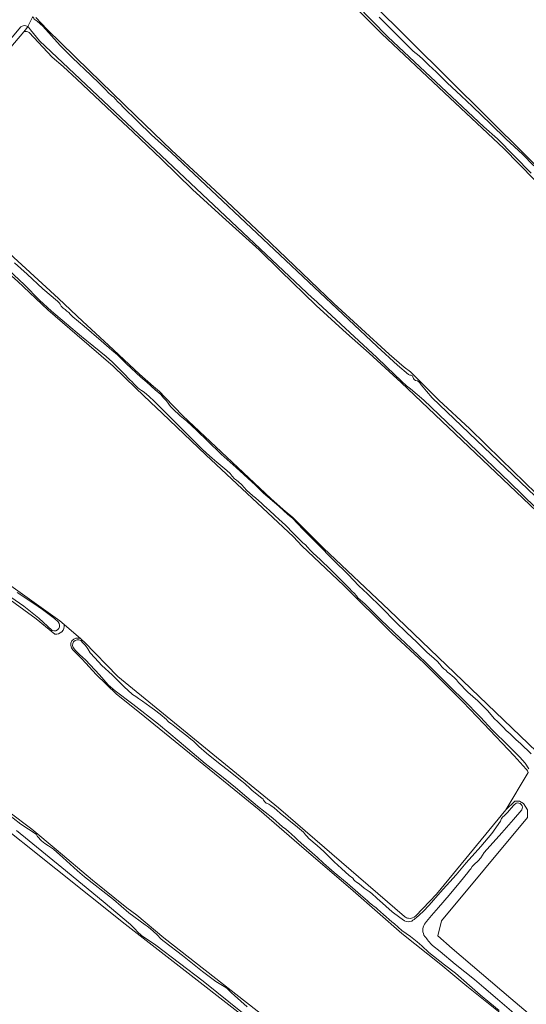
# Model space of a CAD drawing. Header units: metres. Extents: x 149984 to 156489, y 469398 to 478068.
# Tile 411 of 656: x 152536 to 152679, y 474618 to 474896. Entities that reach past the tile are written whole.
import ezdxf

# ---------------------------------------------------------------- set-up
doc = ezdxf.new("R2010")
doc.units = ezdxf.units.M
doc.header["$LTSCALE"] = 0.75
for name, color, linetype, lineweight in [('B-WE-GR-GRAS-GV', 252, 'Continuous', 13), ('B-WE-OG-TERREIN_OEVER-GV', 252, 'Continuous', 18), ('B-WE-OG-WATER-GV', 252, 'Continuous', 18), ('B-WE-OG-WATER_KANAAL-GV', 252, 'Continuous', 18), ('B-WE-OG-WATER_SLOOT-GV', 252, 'Continuous', 18)]:
    doc.layers.add(name, color=color, linetype=linetype, lineweight=lineweight)

msp = doc.modelspace()

# ---------------------------------------------------------------- linework, layer by layer
at = {"layer": 'B-WE-GR-GRAS-GV', "flags": 128}
msp.add_lwpolyline([(152586.665, 474952.317), (152586.665, 474950.2), (152635.48, 474901.252), (152712.342, 474825.052), (152737.727, 474799.472), (152759.921, 474777.727), (152781.192, 474757.405), (152807.373, 474731.708), (152826.184, 474713.136), (152858.259, 474681.913), (152961.579, 474583.752), (153019.92, 474528.454), (153031.694, 474517.474), (153050.347, 474542.212), (153044.195, 474548.109), (153023.518, 474567.929), (152935.518, 474652.279), (152821.085, 474766.976), (152744.621, 474843.97), (152671.993, 474916.201), (152610.212, 474979.304)], close=True, dxfattribs=at)
for points in [[(152686.106, 474846.547), (152673.07, 474859.828), (152656.303, 474875.538), (152638.497, 474892.337), (152631.223, 474899.633)], [(152540.835, 474896.81), (152543.969, 474893.449), (152547.845, 474889.688), (152555.849, 474881.885), (152568.974, 474869.176), (152579.25, 474859.289), (152591.354, 474848.021), (152604.934, 474835.236), (152625.045, 474815.944), (152640.659, 474801.668), (152644.952, 474798.015), (152646.732, 474796.69), (152654.68, 474788.678), (152663.439, 474780.562), (152672.352, 474771.907), (152682.273, 474762.288)], [(152537.4, 474892.813), (152505.637, 474855.498), (152547.177, 474817.398), (152554.072, 474810.902), (152561.372, 474804.173), (152570.056, 474795.972), (152574.072, 474792.5), (152575.734, 474791.06), (152577.396, 474789.366), (152582.391, 474784.227), (152607.255, 474760.804), (152610.741, 474757.769), (152613.403, 474755.433), (152615.575, 474753.287), (152622.098, 474746.822), (152640.707, 474729.292), (152728.549, 474644.89), (152828.165, 474557.842)], [(152880.346, 474568.434), (152876.51, 474572.347), (152866.917, 474582.1), (152785.17, 474659.045), (152701.429, 474739.081), (152644.094, 474793.655), (152634.987, 474801.924), (152628.621, 474807.592), (152620.081, 474815.397), (152609.997, 474825.184), (152603.913, 474831.129), (152593.546, 474840.523), (152585.111, 474848.251), (152576.354, 474856.776), (152568.332, 474864.444), (152562.486, 474869.903), (152552.418, 474879.462), (152548.558, 474882.982), (152545.421, 474885.679), (152538.928, 474892.659)], [(152501.086, 474849.64), (152499.817, 474848.653), (152454.728, 474794.922), (152462.533, 474785), (152468.158, 474779.835), (152469.411, 474778.922), (152470.35, 474778.284), (152472.652, 474776.69), (152476.159, 474774.417), (152487.14, 474768.331), (152503.941, 474757.351), (152531.06, 474738.036), (152547.597, 474726.262), (152548.823, 474725.201)], [(152679.443, 474684.344), (152676.049, 474688.057), (152667.459, 474697.105), (152661.462, 474703.367), (152650.458, 474714.343), (152641.42, 474722.795), (152627.847, 474736.228), (152616.023, 474747.419), (152613.613, 474750.001), (152588.851, 474773.164), (152576.479, 474784.945), (152573.222, 474788.061), (152569.052, 474792.071), (152562.672, 474798.278), (152552.521, 474807.044), (152544.216, 474814.21), (152535.595, 474822.331), (152505.632, 474848.78), (152504.809, 474849.507)], [(152546.125, 474722.482), (152540.85, 474726.792), (152515.979, 474744.916), (152482.906, 474766.744), (152464.121, 474777.592), (152451.288, 474790.292), (152423.11, 474755.631), (152433.694, 474747.165), (152492.563, 474704.699), (152527.488, 474676.918), (152533.13, 474672.243), (152539.643, 474667.363), (152546.534, 474661.628), (152556.844, 474652.924), (152566.555, 474645.146), (152569.337, 474643.003), (152576.971, 474636.652), (152644.926, 474583.429)], [(152548.823, 474725.201), (152553.488, 474721.164), (152553.871, 474720.833), (152554.476, 474720.309), (152564.001, 474710.52), (152609.377, 474673.346), (152644.965, 474642.68), (152645.084, 474642.577)], [(152553.488, 474721.164), (152548.823, 474725.201)], [(152648.007, 474583.462), (152656.122, 474591.681), (152661.765, 474598.204), (152670.187, 474607.307), (152674.861, 474612.359), (152674.643, 474612.586), (152671.554, 474615.799), (152662.597, 474622.966), (152655.308, 474629.097), (152644.24, 474637.882), (152630.455, 474649.895), (152615.22, 474663), (152603.93, 474672.772), (152570.087, 474700.333), (152563.604, 474705.493), (152557.847, 474711.088), (152553.847, 474715.411), (152551.293, 474718.026)], [(152714.13, 474521.204), (152713.68, 474522.211), (152684.368, 474546.496), (152645.878, 474577.396), (152630.989, 474589.637), (152614.837, 474602.491), (152566.055, 474640.503), (152507.582, 474687.07)], [(152648.184, 474642.859), (152654.083, 474649.002), (152673.671, 474672.817), (152679.992, 474683.392)], [(152679.992, 474683.392), (152673.671, 474672.817), (152676.179, 474675.226), (152677.523, 474675.287), (152678.697, 474674.628), (152679.747, 474672.773), (152679.781, 474670.598), (152655.428, 474641.45), (152654.434, 474637.211), (152658.472, 474633.593), (152675.038, 474619.442), (152724.792, 474577.297)]]:
    msp.add_lwpolyline(points, dxfattribs=at)
at = {"layer": 'B-WE-GR-GRAS-GV'}
for points in [[(152538.928, 474892.659, 0.2169235), (152537.4, 474892.813)], [(152548.823, 474725.201, -0.4971422), (152546.125, 474722.482)], [(152551.293, 474718.026, -0.9019586), (152553.488, 474721.164)], [(152679.992, 474683.392, 0.0470503), (152679.443, 474684.344)], [(152645.084, 474642.577, 0.1387706), (152646.109, 474642.147)], [(152646.109, 474642.147, 0.2645101), (152648.184, 474642.859)]]:
    msp.add_lwpolyline(points, format="xyb", dxfattribs=at)
at = {"layer": 'B-WE-OG-TERREIN_OEVER-GV', "flags": 128}
for points in [[(153029.445, 474514.96), (153031.2, 474516.922), (153031.694, 474517.474), (153019.92, 474528.454), (152961.579, 474583.752), (152858.259, 474681.913), (152826.184, 474713.136), (152807.373, 474731.708), (152781.192, 474757.405), (152759.921, 474777.727), (152737.727, 474799.472), (152712.342, 474825.052), (152635.48, 474901.252), (152586.665, 474950.2), (152586.665, 474952.317)], [(152680.853, 474852.867), (152671.346, 474862.504), (152667.438, 474865.986), (152640.31, 474891.349), (152609.23, 474923.268)], [(152631.223, 474899.633), (152638.497, 474892.337), (152656.303, 474875.538), (152673.07, 474859.828), (152686.106, 474846.547)], [(152540.556, 474896.236), (152541.158, 474895.855), (152542.736, 474894.365), (152547.66, 474888.971), (152551.183, 474885.453), (152556.338, 474880.564), (152558.82, 474878.16), (152560.479, 474876.49), (152561.349, 474875.591), (152562.202, 474874.814), (152562.825, 474874.315), (152563.329, 474873.779), (152563.989, 474873.036), (152564.692, 474872.305), (152565.462, 474871.528), (152569.547, 474867.499), (152573.45, 474863.697), (152579.032, 474858.709), (152613.076, 474826.596), (152614.654, 474825.107), (152637.27, 474803.816), (152643.063, 474798.589), (152646.134, 474795.939), (152646.522, 474795.738), (152646.869, 474795.673), (152647.066, 474795.643), (152647.233, 474795.519), (152647.361, 474795.217), (152647.546, 474794.785), (152647.745, 474794.519), (152648.161, 474794.242), (152648.654, 474794.096), (152649.098, 474793.805), (152649.3, 474793.574), (152649.726, 474793.01), (152650.24, 474792.357), (152651.21, 474791.214), (152652.815, 474789.298), (152696.543, 474747.584)], [(152682.273, 474762.288), (152672.352, 474771.907), (152663.439, 474780.562), (152654.68, 474788.678), (152646.732, 474796.69), (152644.952, 474798.015), (152640.659, 474801.668), (152625.045, 474815.944), (152604.934, 474835.236), (152591.354, 474848.021), (152579.25, 474859.289), (152568.974, 474869.176), (152555.849, 474881.885), (152547.845, 474889.688), (152543.969, 474893.449), (152540.835, 474896.81)], [(152637.832, 474896.969), (152644.446, 474890.342), (152647.469, 474887.355), (152649.133, 474885.972), (152650.319, 474884.998), (152651.115, 474884.16), (152651.897, 474883.396), (152653.916, 474881.465), (152657.067, 474878.388), (152660.999, 474874.692), (152664.256, 474871.727), (152669.401, 474866.717), (152673.711, 474862.442), (152678.321, 474858.198), (152681.576, 474854.87)], [(152504.788, 474854.51), (152505.637, 474855.498), (152537.4, 474892.813), (152538.181, 474893.73), (152538.482, 474894.302)], [(152536.514, 474894.177), (152505.246, 474856.879)], [(152538.482, 474894.302), (152538.181, 474893.73), (152537.4, 474892.813)], [(152682.059, 474758.314), (152674.756, 474765.347), (152663.422, 474776.31), (152650.439, 474788.666), (152646.736, 474791.883), (152645.937, 474792.392), (152645.532, 474792.678), (152645.061, 474793.179), (152644.664, 474793.582), (152643.851, 474794.263), (152642.373, 474795.763), (152637.173, 474800.729), (152626.996, 474810.102), (152619.181, 474817.369), (152619.012, 474817.53), (152541.848, 474890.273), (152539.287, 474893.398), (152538.723, 474894.125)], [(152538.928, 474892.659), (152545.421, 474885.679), (152548.558, 474882.982), (152552.418, 474879.462), (152562.486, 474869.903), (152568.332, 474864.444), (152576.354, 474856.776), (152585.111, 474848.251), (152593.546, 474840.523), (152603.913, 474831.129), (152609.997, 474825.184), (152620.081, 474815.397), (152628.621, 474807.592), (152634.987, 474801.924), (152644.094, 474793.655)], [(152944.464, 474454.624), (152929.741, 474467.499), (152928.132, 474468.899), (152924.863, 474471.742), (152916.237, 474478.694), (152906.007, 474487.887), (152828.165, 474557.842), (152728.549, 474644.89), (152640.707, 474729.292), (152622.098, 474746.822), (152615.575, 474753.287), (152613.403, 474755.433), (152610.741, 474757.769), (152607.255, 474760.804), (152582.391, 474784.227), (152577.396, 474789.366), (152575.734, 474791.06), (152574.072, 474792.5), (152570.056, 474795.972), (152561.372, 474804.173), (152554.072, 474810.902), (152547.177, 474817.398), (152505.637, 474855.498), (152504.788, 474854.51)], [(152504.809, 474849.507), (152505.632, 474848.78), (152535.595, 474822.331), (152544.216, 474814.21), (152552.521, 474807.044), (152562.672, 474798.278), (152569.052, 474792.071), (152573.222, 474788.061), (152576.479, 474784.945), (152588.851, 474773.164), (152613.613, 474750.001), (152616.023, 474747.419), (152627.847, 474736.228), (152641.42, 474722.795), (152650.458, 474714.343), (152661.462, 474703.367), (152667.459, 474697.105), (152676.049, 474688.057), (152679.443, 474684.344)], [(152680.181, 474684.438), (152679.117, 474686.05), (152677.585, 474687.728), (152674.403, 474690.928), (152669.779, 474695.445), (152666.462, 474699.005), (152661.708, 474703.882), (152658.264, 474707.185), (152654.961, 474710.558), (152651.133, 474714.398), (152647.001, 474718.295), (152641.976, 474723.085), (152638.329, 474726.573), (152633.929, 474730.994), (152632.451, 474732.145), (152631.853, 474732.772), (152631.395, 474733.309), (152630.763, 474734.03), (152630.154, 474734.66), (152629.482, 474735.371), (152628.763, 474736.048), (152628.142, 474736.702), (152627.152, 474737.77), (152624.18, 474740.686), (152621.194, 474743.642), (152619.219, 474745.409), (152618.483, 474746.127), (152617.614, 474747.094), (152617.002, 474747.775), (152616.303, 474748.339), (152615.822, 474748.742), (152615.29, 474749.226), (152614.545, 474750.017), (152613.642, 474750.951), (152611.405, 474753.26), (152609.456, 474755.018), (152608.473, 474755.945), (152607.945, 474756.405), (152607.24, 474757.032), (152606.805, 474757.483), (152606.043, 474758.17), (152605.271, 474758.887), (152604.545, 474759.504), (152603.79, 474760.172), (152602.887, 474761.049), (152602.135, 474761.623), (152600.347, 474763.248), (152598.983, 474764.733), (152598.087, 474765.53), (152597.482, 474766.007), (152596.981, 474766.417), (152596.289, 474767.141), (152595.734, 474767.879), (152594.811, 474768.729), (152594.236, 474769.23), (152593.631, 474769.72), (152591.98, 474771.087), (152590.649, 474772.268), (152589.86, 474772.869), (152587.951, 474774.677), (152584.438, 474778.2), (152578.918, 474783.608), (152574.237, 474788.392), (152572.87, 474789.703), (152571.376, 474790.897), (152570.65, 474791.364), (152570.096, 474791.727), (152569.581, 474792.131), (152569.019, 474792.685), (152568.494, 474793.279), (152568.036, 474793.799), (152567.384, 474794.43), (152565.659, 474796.171), (152562.493, 474799.384), (152560.634, 474800.975), (152553.717, 474806.659), (152545.203, 474813.804), (152541.827, 474816.972), (152537.631, 474821.256), (152533.017, 474825.487)], [(152534.796, 474827.438), (152538.307, 474824.32), (152542.771, 474820.104), (152546.868, 474816.681), (152547.348, 474816.188), (152547.643, 474815.769), (152547.971, 474815.205), (152548.515, 474814.646), (152549.053, 474814.243), (152549.583, 474813.809), (152550.074, 474813.395), (152550.476, 474812.989), (152551.273, 474812.239), (152554.458, 474809.543), (152559.221, 474805.441), (152562.25, 474802.807), (152563.89, 474801.423), (152566.446, 474798.947), (152570.48, 474795.178), (152572.179, 474793.704), (152574.534, 474791.606), (152576.1, 474790.224), (152576.923, 474789.307), (152577.57, 474788.64), (152578, 474788.067), (152578.564, 474787.256), (152578.962, 474786.791), (152579.56, 474786.177), (152581.571, 474784.229), (152583.458, 474782.671), (152586.322, 474780.095), (152589.281, 474777.106), (152593.148, 474773.384), (152597.437, 474769.589), (152602.869, 474764.64), (152605.11, 474762.398), (152609.444, 474758.689), (152612.025, 474756.347), (152613.305, 474755.294), (152616.323, 474752.097), (152620.374, 474747.986), (152624.893, 474743.371), (152629.096, 474739.324), (152632.071, 474736.14), (152634.564, 474733.889), (152638.619, 474729.902), (152642.445, 474725.932), (152645.589, 474722.973), (152648.468, 474720.221), (152650.088, 474718.621), (152650.721, 474717.935), (152651.443, 474717.308), (152652.644, 474716.247), (152654.265, 474714.836), (152655.023, 474713.972), (152655.545, 474713.25), (152656.146, 474712.671), (152656.655, 474712.273), (152657.205, 474711.776), (152657.805, 474711.228), (152658.524, 474710.735), (152659.085, 474710.223), (152659.705, 474709.525), (152660.302, 474708.855), (152662.946, 474706.114), (152665.711, 474703.607), (152668.457, 474700.863), (152670.493, 474698.566), (152671.347, 474697.802), (152671.908, 474697.261), (152672.327, 474696.797), (152672.995, 474696.119), (152673.749, 474695.26), (152674.837, 474694.256), (152676.08, 474693.104), (152676.591, 474692.619), (152677.803, 474691.527), (152680.857, 474688.652)], [(152644.094, 474793.655), (152701.429, 474739.081), (152785.17, 474659.045), (152866.917, 474582.1), (152876.51, 474572.347), (152880.346, 474568.434)], [(152545.411, 474723.49), (152541.666, 474727.004), (152537.433, 474730.384), (152530.211, 474735.321), (152521.21, 474741.81), (152512.649, 474747.814), (152502.118, 474754.825), (152486.836, 474765.215), (152480.658, 474768.751), (152473.663, 474772.803), (152467.461, 474776.812), (152463.958, 474778.899), (152461.757, 474780.577), (152459.422, 474783.053), (152455.137, 474787.718), (152452.092, 474790.758), (152451.841, 474791.036), (152451.288, 474790.292), (152464.121, 474777.592), (152482.906, 474766.744), (152515.979, 474744.916), (152540.85, 474726.792), (152546.125, 474722.482)], [(152644.926, 474583.429), (152576.971, 474636.652), (152569.337, 474643.003), (152566.555, 474645.146), (152556.844, 474652.924), (152546.534, 474661.628), (152539.643, 474667.363), (152533.13, 474672.243), (152527.488, 474676.918), (152492.563, 474704.699), (152433.694, 474747.165), (152423.11, 474755.631), (152422.818, 474755.296)], [(152548.823, 474725.201), (152547.597, 474726.262), (152531.06, 474738.036)], [(152535.475, 474734.306), (152540.205, 474731.193), (152542.716, 474729.424), (152546.03, 474726.9), (152547.136, 474725.961)], [(152645.084, 474642.577), (152644.965, 474642.68), (152609.377, 474673.346), (152564.001, 474710.52), (152554.476, 474720.309), (152553.871, 474720.833), (152553.488, 474721.164)], [(152553.523, 474720.717), (152554.063, 474720.029), (152554.873, 474719.272), (152555.515, 474718.325), (152556.194, 474717.248), (152557.43, 474715.821), (152559.458, 474713.644), (152562.379, 474710.977), (152563.988, 474709.368), (152564.954, 474708.458), (152565.881, 474707.534), (152566.778, 474706.602), (152568.12, 474705.463), (152569.072, 474704.819), (152569.812, 474704.328), (152570.931, 474703.531), (152573.024, 474701.985), (152574.38, 474701.047), (152575.923, 474699.904), (152577.753, 474698.39), (152578.056, 474697.943), (152578.279, 474697.702), (152578.665, 474697.437), (152579.146, 474697.125), (152579.62, 474696.725), (152580.095, 474696.354), (152581.841, 474694.964), (152583.511, 474693.771), (152584.58, 474692.824), (152585.316, 474692.271), (152586.853, 474690.758), (152589.027, 474688.818), (152592.4, 474686.144), (152595.725, 474683.539), (152598.635, 474681.188), (152599.827, 474680.264), (152600.364, 474679.773), (152600.874, 474679.274), (152601.366, 474678.805), (152601.95, 474678.314), (152604.699, 474676.123), (152605.028, 474675.792), (152605.192, 474675.544), (152605.571, 474675.06), (152605.925, 474674.74), (152606.439, 474674.467), (152606.665, 474674.391), (152607.267, 474674.006), (152608.171, 474673.402), (152609.848, 474671.851), (152612.27, 474669.923), (152614.771, 474667.871), (152616.412, 474666.517), (152617.04, 474665.782), (152617.419, 474665.331), (152617.992, 474664.726), (152620.307, 474662.765), (152622.233, 474661.029), (152623.542, 474659.686), (152625.121, 474658.107), (152627.197, 474656.207), (152629.341, 474654.281), (152630.399, 474653.454), (152630.731, 474653.056), (152630.98, 474652.756), (152631.481, 474652.354), (152632.184, 474651.905), (152633.65, 474650.619), (152635.037, 474649.674), (152635.783, 474649.118), (152636.289, 474648.728), (152636.763, 474648.294), (152637.419, 474647.64), (152637.917, 474647.155), (152639.722, 474645.546), (152641.488, 474643.993), (152643.68, 474642.357), (152645.043, 474641.467)], [(152551.293, 474718.026), (152553.847, 474715.411), (152557.847, 474711.088), (152563.604, 474705.493), (152570.087, 474700.333), (152603.93, 474672.772), (152615.22, 474663), (152630.455, 474649.895), (152644.24, 474637.882), (152655.308, 474629.097), (152662.597, 474622.966), (152671.554, 474615.799), (152674.643, 474612.586), (152674.861, 474612.359)], [(152671.737, 474616.101), (152669.104, 474618.253), (152666.379, 474620.501), (152663.408, 474623.108), (152659.463, 474626.621), (152656.327, 474629.025), (152651.849, 474632.428), (152649.909, 474634.347), (152648.598, 474635.512), (152646.685, 474636.996), (152644.264, 474638.73), (152642.219, 474640.538), (152641.437, 474641.126), (152639.059, 474643.217), (152638.235, 474643.952), (152637.399, 474644.765), (152636.871, 474645.197), (152636.441, 474645.5), (152635.948, 474645.896), (152635.143, 474646.551), (152634.523, 474647.099), (152632.596, 474648.74), (152628.762, 474652.042), (152625.087, 474655.079), (152622.133, 474657.735), (152620.314, 474659.414), (152619.665, 474660.018), (152618.906, 474660.652), (152618.187, 474661.27), (152614.99, 474664.155), (152614.105, 474665.033), (152613.057, 474665.95), (152612.259, 474666.642), (152611.445, 474667.323), (152610.55, 474668.01), (152607.813, 474670.426), (152603.454, 474673.887), (152600.452, 474676.355), (152597.27, 474679.161), (152593.232, 474682.32), (152588.649, 474685.938), (152581.356, 474692.099), (152575.496, 474697.004), (152568.189, 474702.647), (152563.171, 474706.434), (152561.246, 474708.177), (152558.798, 474710.969), (152554.819, 474715.242), (152553.148, 474716.76), (152552.536, 474717.306), (152552.102, 474717.753), (152551.926, 474718.001), (152551.708, 474718.274)], [(152507.582, 474687.07), (152566.055, 474640.503), (152614.837, 474602.491), (152630.989, 474589.637), (152645.878, 474577.396), (152684.368, 474546.496), (152713.68, 474522.211), (152714.13, 474521.204)], [(152934.438, 474396.135), (152813.5, 474502.254), (152784.625, 474526.514), (152724.792, 474577.297), (152675.038, 474619.442), (152658.472, 474633.593), (152654.434, 474637.211), (152655.428, 474641.45), (152679.781, 474670.598), (152679.747, 474672.773), (152678.697, 474674.628), (152677.523, 474675.287), (152676.179, 474675.226), (152673.671, 474672.817), (152654.083, 474649.002), (152648.184, 474642.859)], [(152529.918, 474673.862), (152536.534, 474668.732), (152540.859, 474665.905), (152541.293, 474665.313), (152542.364, 474664.016), (152543.299, 474663.281), (152544.377, 474662.629), (152545.76, 474661.682), (152548.449, 474659.294), (152552.575, 474655.564), (152554.52, 474653.873), (152562.755, 474647.453), (152567.04, 474643.64), (152571.691, 474640.305), (152572.291, 474639.928), (152573.137, 474639.21), (152574.076, 474638.421), (152574.959, 474637.562), (152576.218, 474636.271), (152577.071, 474635.553), (152582.256, 474631.655), (152587.945, 474627.101), (152591.691, 474624.291), (152593.585, 474623.161), (152594.752, 474622.339), (152595.43, 474621.739), (152596.115, 474621.069), (152596.996, 474620.302), (152600.498, 474617.149)], [(152648.354, 474642.303), (152650.313, 474644.046), (152651.973, 474645.875), (152655.072, 474649.431), (152659.57, 474654.452), (152662.464, 474657.79), (152666.559, 474662.484), (152669.709, 474666.15), (152672.149, 474669.598), (152672.322, 474670.147), (152672.472, 474670.388), (152672.814, 474670.807), (152673.169, 474671.111), (152673.607, 474671.51), (152674.151, 474672.035), (152674.691, 474672.695), (152675.208, 474673.315), (152675.905, 474674.102), (152676.556, 474674.663)], [(152678.161, 474672.786), (152675.839, 474670.076), (152672.535, 474666.275), (152667.548, 474660.74), (152666.547, 474659.247), (152665.877, 474658.358), (152665.518, 474658.101), (152664.942, 474657.651), (152664.521, 474657.196), (152664.146, 474656.793), (152663.736, 474656.138), (152663.413, 474655.715), (152662.96, 474655.087), (152660.823, 474652.519), (152657.63, 474648.66), (152654.618, 474645.175), (152652.647, 474642.919), (152651.189, 474641.197), (152650.661, 474640.486)], [(152603.123, 474612.269), (152588.092, 474624.353), (152574.76, 474634.569), (152570.7, 474637.254), (152569.502, 474638.334), (152568.862, 474639.096), (152568.216, 474639.739), (152567.523, 474640.358), (152559.8, 474646.865), (152548.13, 474656.464), (152535.289, 474666.976)], [(152652.941, 474634.422), (152655.101, 474632.747), (152659.332, 474629.128), (152664.835, 474624.788), (152667.466, 474622.565), (152671.294, 474619.297), (152675.928, 474615.287)]]:
    msp.add_lwpolyline(points, dxfattribs=at)
at = {"layer": 'B-WE-OG-TERREIN_OEVER-GV'}
for points in [[(152539.967, 474897.128, 0.1606266), (152540.556, 474896.236)], [(152538.482, 474894.302, 0.3136726), (152536.514, 474894.177)], [(152537.4, 474892.813, -0.2169235), (152538.928, 474892.659)], [(152538.723, 474894.125, 0.0435078), (152538.482, 474894.302)], [(152547.136, 474725.961, -0.7889914), (152545.411, 474723.49)], [(152546.125, 474722.482, 0.4971422), (152548.823, 474725.201)], [(152553.488, 474721.164, 0.9019586), (152551.293, 474718.026)], [(152551.708, 474718.274, -0.9256047), (152553.523, 474720.717)], [(152679.443, 474684.344, -0.0470503), (152679.992, 474683.392)], [(152676.556, 474674.663, -0.7088151), (152678.161, 474672.786)], [(152646.109, 474642.147, -0.1387706), (152645.084, 474642.577)], [(152648.184, 474642.859, -0.2645101), (152646.109, 474642.147)], [(152647.052, 474641.358, 0.0308481), (152648.354, 474642.303)], [(152645.043, 474641.467, 0.2305682), (152647.052, 474641.358)], [(152650.661, 474640.486, 0.3115918), (152650.771, 474637.001)], [(152650.771, 474637.001, 0.0216191), (152652.941, 474634.422)]]:
    msp.add_lwpolyline(points, format="xyb", dxfattribs=at)
at = {"layer": 'B-WE-OG-WATER-GV', "flags": 128}
for points in [[(152539.967, 474897.128), (152538.482, 474894.302)], [(152637.27, 474803.816), (152614.654, 474825.107), (152613.076, 474826.596), (152579.032, 474858.709), (152573.45, 474863.697), (152569.547, 474867.499), (152565.462, 474871.528), (152564.692, 474872.305), (152563.989, 474873.036), (152563.329, 474873.779), (152562.825, 474874.315), (152562.202, 474874.814), (152561.349, 474875.591), (152560.479, 474876.49), (152558.82, 474878.16), (152556.338, 474880.564), (152551.183, 474885.453), (152547.66, 474888.971), (152542.736, 474894.365), (152541.158, 474895.855), (152540.556, 474896.236)], [(152538.723, 474894.125), (152539.287, 474893.398), (152541.848, 474890.273), (152619.012, 474817.53), (152619.181, 474817.369), (152626.996, 474810.102), (152637.173, 474800.729), (152642.373, 474795.763), (152643.851, 474794.263), (152644.664, 474793.582), (152645.061, 474793.179), (152645.532, 474792.678), (152645.937, 474792.392), (152646.736, 474791.883), (152650.439, 474788.666), (152663.422, 474776.31), (152674.756, 474765.347), (152682.059, 474758.314)], [(152533.017, 474825.487), (152537.631, 474821.256), (152541.827, 474816.972), (152545.203, 474813.804), (152553.717, 474806.659), (152560.634, 474800.975), (152562.493, 474799.384), (152565.659, 474796.171), (152567.384, 474794.43), (152568.036, 474793.799), (152568.494, 474793.279), (152569.019, 474792.685), (152569.581, 474792.131), (152570.096, 474791.727), (152570.65, 474791.364), (152571.376, 474790.897), (152572.87, 474789.703), (152574.237, 474788.392), (152578.918, 474783.608), (152584.438, 474778.2), (152587.951, 474774.677), (152589.86, 474772.869), (152590.649, 474772.268), (152591.98, 474771.087), (152593.631, 474769.72), (152594.236, 474769.23), (152594.811, 474768.729), (152595.734, 474767.879), (152596.289, 474767.141), (152596.981, 474766.417), (152597.482, 474766.007), (152598.087, 474765.53), (152598.983, 474764.733), (152600.347, 474763.248), (152602.135, 474761.623), (152602.887, 474761.049), (152603.79, 474760.172), (152604.545, 474759.504), (152605.271, 474758.887), (152606.043, 474758.17), (152606.805, 474757.483), (152607.24, 474757.032), (152607.945, 474756.405), (152608.473, 474755.945), (152609.456, 474755.018), (152611.405, 474753.26), (152613.642, 474750.951), (152614.545, 474750.017), (152615.29, 474749.226), (152615.822, 474748.742), (152616.303, 474748.339), (152617.002, 474747.775), (152617.614, 474747.094), (152618.483, 474746.127), (152619.219, 474745.409), (152621.194, 474743.642), (152624.18, 474740.686), (152627.152, 474737.77), (152628.142, 474736.702), (152628.763, 474736.048), (152629.482, 474735.371), (152630.154, 474734.66), (152630.763, 474734.03), (152631.395, 474733.309), (152631.853, 474732.772), (152632.451, 474732.145), (152633.929, 474730.994), (152638.329, 474726.573), (152641.976, 474723.085), (152647.001, 474718.295), (152651.133, 474714.398), (152654.961, 474710.558), (152658.264, 474707.185), (152661.708, 474703.882), (152666.462, 474699.005), (152669.779, 474695.445), (152674.403, 474690.928), (152677.585, 474687.728), (152679.117, 474686.05), (152680.181, 474684.438)], [(152680.857, 474688.652), (152677.803, 474691.527), (152676.591, 474692.619), (152676.08, 474693.104), (152674.837, 474694.256), (152673.749, 474695.26), (152672.995, 474696.119), (152672.327, 474696.797), (152671.908, 474697.261), (152671.347, 474697.802), (152670.493, 474698.566), (152668.457, 474700.863), (152665.711, 474703.607), (152662.946, 474706.114), (152660.302, 474708.855), (152659.705, 474709.525), (152659.085, 474710.223), (152658.524, 474710.735), (152657.805, 474711.228), (152657.205, 474711.776), (152656.655, 474712.273), (152656.146, 474712.671), (152655.545, 474713.25), (152655.023, 474713.972), (152654.265, 474714.836), (152652.644, 474716.247), (152651.443, 474717.308), (152650.721, 474717.935), (152650.088, 474718.621), (152648.468, 474720.221), (152645.589, 474722.973), (152642.445, 474725.932), (152638.619, 474729.902), (152634.564, 474733.889), (152632.071, 474736.14), (152629.096, 474739.324), (152624.893, 474743.371), (152620.374, 474747.986), (152616.323, 474752.097), (152613.305, 474755.294), (152612.025, 474756.347), (152609.444, 474758.689), (152605.11, 474762.398), (152602.869, 474764.64), (152597.437, 474769.589), (152593.148, 474773.384), (152589.281, 474777.106), (152586.322, 474780.095), (152583.458, 474782.671), (152581.571, 474784.229), (152579.56, 474786.177), (152578.962, 474786.791), (152578.564, 474787.256), (152578, 474788.067), (152577.57, 474788.64), (152576.923, 474789.307), (152576.1, 474790.224), (152574.534, 474791.606), (152572.179, 474793.704), (152570.48, 474795.178), (152566.446, 474798.947), (152563.89, 474801.423), (152562.25, 474802.807), (152559.221, 474805.441), (152554.458, 474809.543), (152551.273, 474812.239), (152550.476, 474812.989), (152550.074, 474813.395), (152549.583, 474813.809), (152549.053, 474814.243), (152548.515, 474814.646), (152547.971, 474815.205), (152547.643, 474815.769), (152547.348, 474816.188), (152546.868, 474816.681), (152542.771, 474820.104), (152538.307, 474824.32), (152534.796, 474827.438)], [(152696.543, 474747.584), (152652.815, 474789.298), (152651.21, 474791.214), (152650.24, 474792.357), (152649.726, 474793.01), (152649.3, 474793.574), (152649.098, 474793.805), (152648.654, 474794.096), (152648.161, 474794.242), (152647.745, 474794.519), (152647.546, 474794.785), (152647.361, 474795.217), (152647.233, 474795.519), (152647.066, 474795.643), (152646.869, 474795.673), (152646.522, 474795.738), (152646.134, 474795.939), (152643.063, 474798.589), (152637.27, 474803.816)], [(152530.211, 474735.321), (152537.433, 474730.384), (152541.666, 474727.004), (152545.411, 474723.49)], [(152547.136, 474725.961), (152546.03, 474726.9), (152542.716, 474729.424), (152540.205, 474731.193), (152535.475, 474734.306)], [(152645.043, 474641.467), (152643.68, 474642.357), (152641.488, 474643.993), (152639.722, 474645.546), (152637.917, 474647.155), (152637.419, 474647.64), (152636.763, 474648.294), (152636.289, 474648.728), (152635.783, 474649.118), (152635.037, 474649.674), (152633.65, 474650.619), (152632.184, 474651.905), (152631.481, 474652.354), (152630.98, 474652.756), (152630.731, 474653.056), (152630.399, 474653.454), (152629.341, 474654.281), (152627.197, 474656.207), (152625.121, 474658.107), (152623.542, 474659.686), (152622.233, 474661.029), (152620.307, 474662.765), (152617.992, 474664.726), (152617.419, 474665.331), (152617.04, 474665.782), (152616.412, 474666.517), (152614.771, 474667.871), (152612.27, 474669.923), (152609.848, 474671.851), (152608.171, 474673.402), (152607.267, 474674.006), (152606.665, 474674.391), (152606.439, 474674.467), (152605.925, 474674.74), (152605.571, 474675.06), (152605.192, 474675.544), (152605.028, 474675.792), (152604.699, 474676.123), (152601.95, 474678.314), (152601.366, 474678.805), (152600.874, 474679.274), (152600.364, 474679.773), (152599.827, 474680.264), (152598.635, 474681.188), (152595.725, 474683.539), (152592.4, 474686.144), (152589.027, 474688.818), (152586.853, 474690.758), (152585.316, 474692.271), (152584.58, 474692.824), (152583.511, 474693.771), (152581.841, 474694.964), (152580.095, 474696.354), (152579.62, 474696.725), (152579.146, 474697.125), (152578.665, 474697.437), (152578.279, 474697.702), (152578.056, 474697.943), (152577.753, 474698.39), (152575.923, 474699.904), (152574.38, 474701.047), (152573.024, 474701.985), (152570.931, 474703.531), (152569.812, 474704.328), (152569.072, 474704.819), (152568.12, 474705.463), (152566.778, 474706.602), (152565.881, 474707.534), (152564.954, 474708.458), (152563.988, 474709.368), (152562.379, 474710.977), (152559.458, 474713.644), (152557.43, 474715.821), (152556.194, 474717.248), (152555.515, 474718.325), (152554.873, 474719.272), (152554.063, 474720.029), (152553.523, 474720.717)], [(152551.708, 474718.274), (152551.926, 474718.001), (152552.102, 474717.753), (152552.536, 474717.306), (152553.148, 474716.76), (152554.819, 474715.242), (152558.798, 474710.969), (152561.246, 474708.177), (152563.171, 474706.434), (152568.189, 474702.647), (152575.496, 474697.004), (152581.356, 474692.099), (152588.649, 474685.938), (152593.232, 474682.32), (152597.27, 474679.161), (152600.452, 474676.355), (152603.454, 474673.887), (152607.813, 474670.426), (152610.55, 474668.01), (152611.445, 474667.323), (152612.259, 474666.642), (152613.057, 474665.95), (152614.105, 474665.033), (152614.99, 474664.155), (152618.187, 474661.27), (152618.906, 474660.652), (152619.665, 474660.018), (152620.314, 474659.414), (152622.133, 474657.735), (152625.087, 474655.079), (152628.762, 474652.042), (152632.596, 474648.74), (152634.523, 474647.099), (152635.143, 474646.551), (152635.948, 474645.896), (152636.441, 474645.5), (152636.871, 474645.197), (152637.399, 474644.765), (152638.235, 474643.952), (152639.059, 474643.217), (152641.437, 474641.126), (152642.219, 474640.538), (152644.264, 474638.73), (152646.685, 474636.996), (152648.598, 474635.512), (152649.909, 474634.347), (152651.849, 474632.428), (152656.327, 474629.025), (152659.463, 474626.621), (152663.408, 474623.108), (152666.379, 474620.501), (152669.104, 474618.253), (152671.737, 474616.101)], [(152600.498, 474617.149), (152596.996, 474620.302), (152596.115, 474621.069), (152595.43, 474621.739), (152594.752, 474622.339), (152593.585, 474623.161), (152591.691, 474624.291), (152587.945, 474627.101), (152582.256, 474631.655), (152577.071, 474635.553), (152576.218, 474636.271), (152574.959, 474637.562), (152574.076, 474638.421), (152573.137, 474639.21), (152572.291, 474639.928), (152571.691, 474640.305), (152567.04, 474643.64), (152562.755, 474647.453), (152554.52, 474653.873), (152552.575, 474655.564), (152548.449, 474659.294), (152545.76, 474661.682), (152544.377, 474662.629), (152543.299, 474663.281), (152542.364, 474664.016), (152541.293, 474665.313), (152540.859, 474665.905), (152536.534, 474668.732), (152529.918, 474673.862)], [(152676.556, 474674.663), (152675.905, 474674.102), (152675.208, 474673.315), (152674.691, 474672.695), (152674.151, 474672.035), (152673.607, 474671.51), (152673.169, 474671.111), (152672.814, 474670.807), (152672.472, 474670.388), (152672.322, 474670.147), (152672.149, 474669.598), (152669.709, 474666.15), (152666.559, 474662.484), (152662.464, 474657.79), (152659.57, 474654.452), (152655.072, 474649.431), (152651.973, 474645.875), (152650.313, 474644.046), (152648.354, 474642.303)], [(152650.661, 474640.486), (152651.189, 474641.197), (152652.647, 474642.919), (152654.618, 474645.175), (152657.63, 474648.66), (152660.823, 474652.519), (152662.96, 474655.087), (152663.413, 474655.715), (152663.736, 474656.138), (152664.146, 474656.793), (152664.521, 474657.196), (152664.942, 474657.651), (152665.518, 474658.101), (152665.877, 474658.358), (152666.547, 474659.247), (152667.548, 474660.74), (152672.535, 474666.275), (152675.839, 474670.076), (152678.161, 474672.786)], [(152535.289, 474666.976), (152548.13, 474656.464), (152559.8, 474646.865), (152567.523, 474640.358), (152568.216, 474639.739), (152568.862, 474639.096), (152569.502, 474638.334), (152570.7, 474637.254), (152574.76, 474634.569), (152588.092, 474624.353), (152603.123, 474612.269)], [(152675.928, 474615.287), (152671.294, 474619.297), (152667.466, 474622.565), (152664.835, 474624.788), (152659.332, 474629.128), (152655.101, 474632.747), (152652.941, 474634.422)]]:
    msp.add_lwpolyline(points, dxfattribs=at)
at = {"layer": 'B-WE-OG-WATER-GV'}
for points in [[(152540.556, 474896.236, -0.1606266), (152539.967, 474897.128)], [(152538.482, 474894.302, -0.0435078), (152538.723, 474894.125)], [(152545.411, 474723.49, 0.7889914), (152547.136, 474725.961)], [(152553.523, 474720.717, 0.9256047), (152551.708, 474718.274)], [(152678.161, 474672.786, 0.7088151), (152676.556, 474674.663)], [(152648.354, 474642.303, -0.0308481), (152647.052, 474641.358)], [(152647.052, 474641.358, -0.2305682), (152645.043, 474641.467)], [(152650.771, 474637.001, -0.3115918), (152650.661, 474640.486)], [(152652.941, 474634.422, -0.0216191), (152650.771, 474637.001)]]:
    msp.add_lwpolyline(points, format="xyb", dxfattribs=at)
at = {"layer": 'B-WE-OG-WATER_KANAAL-GV', "flags": 128}
for points in [[(152538.482, 474894.302), (152539.967, 474897.128)], [(152505.246, 474856.879), (152536.514, 474894.177)]]:
    msp.add_lwpolyline(points, dxfattribs=at)
at = {"layer": 'B-WE-OG-WATER_KANAAL-GV'}
msp.add_lwpolyline([(152536.514, 474894.177, -0.3136726), (152538.482, 474894.302)], format="xyb", dxfattribs=at)
at = {"layer": 'B-WE-OG-WATER_SLOOT-GV', "flags": 128}
for points in [[(152609.23, 474923.268), (152640.31, 474891.349), (152667.438, 474865.986), (152671.346, 474862.504), (152680.853, 474852.867)], [(152681.576, 474854.87), (152678.321, 474858.198), (152673.711, 474862.442), (152669.401, 474866.717), (152664.256, 474871.727), (152660.999, 474874.692), (152657.067, 474878.388), (152653.916, 474881.465), (152651.897, 474883.396), (152651.115, 474884.16), (152650.319, 474884.998), (152649.133, 474885.972), (152647.469, 474887.355), (152644.446, 474890.342), (152637.832, 474896.969)]]:
    msp.add_lwpolyline(points, dxfattribs=at)

doc.saveas('drawing.dxf')
